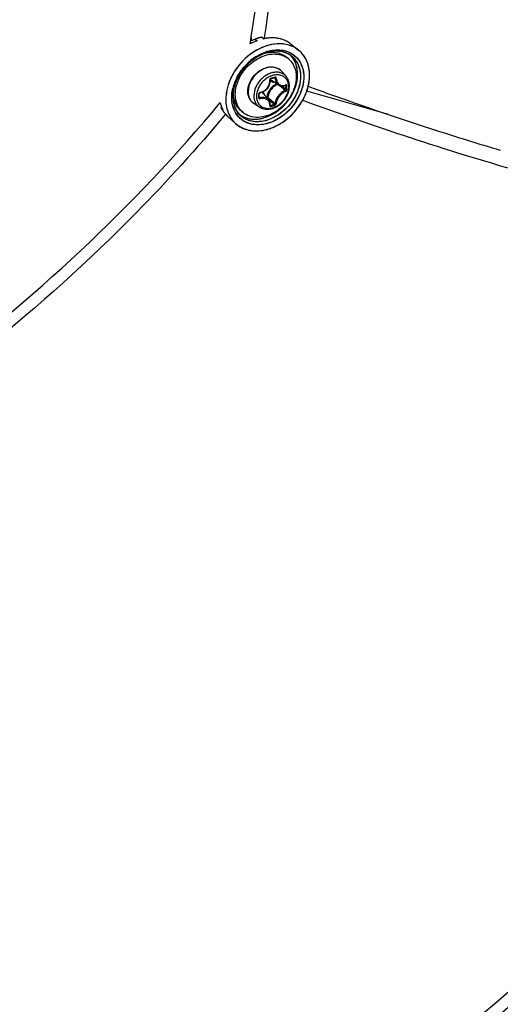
# Model space of a CAD drawing. Header units: millimetres. Extents: x 0 to 420, y 0 to 297.
# Tile 447 of 502: x 358.53 to 364.68, y 199.8 to 212.4. Entities that reach past the tile are written whole.
import ezdxf

# ---------------------------------------------------------------- set-up
doc = ezdxf.new("R2010")
doc.units = ezdxf.units.MM
doc.header["$LTSCALE"] = 23.1
doc.layers.get('0').update_dxf_attribs({"linetype": 'CONTINUOUS'})

msp = doc.modelspace()

# ---------------------------------------------------------------- linework, layer by layer
at = {"color": 7, "linetype": 'CONTINUOUS'}
for p, q in [((361.543, 212.15), (361.484, 212.124)), ((361.493, 212.179), (361.493, 212.128)), ((361.543, 212.15), (361.568, 212.13)), ((361.63, 212.175), (361.655, 212.155)), ((361.656, 212.171), (361.654, 212.155)), ((361.657, 212.17), (361.654, 212.155)), ((361.655, 212.155), (361.656, 212.155)), ((361.656, 212.155), (361.655, 212.155)), ((361.478, 212.088), (361.484, 212.124)), ((361.478, 212.089), (361.484, 212.124)), ((362.016, 212.075), (362.098, 212.01)), ((361.416, 211.902), (361.416, 211.902)), ((361.539, 211.916), (361.549, 211.922)), ((361.687, 211.974), (361.688, 211.975)), ((361.687, 211.974), (361.688, 211.974)), ((361.692, 211.99), (361.694, 211.991)), ((361.699, 211.979), (361.697, 211.978)), ((361.699, 211.979), (361.697, 211.978)), ((361.973, 211.895), (361.948, 211.917)), ((361.743, 211.644), (361.758, 211.648)), ((361.755, 211.682), (361.754, 211.682)), ((361.755, 211.682), (361.754, 211.682)), ((361.758, 211.648), (361.767, 211.65)), ((361.767, 211.65), (361.775, 211.653)), ((361.775, 211.653), (361.79, 211.657)), ((361.787, 211.656), (361.798, 211.65)), ((361.79, 211.657), (361.791, 211.658)), ((361.791, 211.658), (361.792, 211.658)), ((361.792, 211.658), (361.793, 211.658)), ((361.793, 211.658), (361.794, 211.657)), ((361.794, 211.657), (361.794, 211.657)), ((361.938, 211.675), (361.883, 211.738)), ((361.216, 211.614), (361.216, 211.614)), ((361.258, 211.521), (361.258, 211.522)), ((361.694, 211.513), (361.703, 211.523)), ((361.703, 211.523), (361.711, 211.534)), ((361.711, 211.534), (361.717, 211.545)), ((361.717, 211.545), (361.723, 211.557)), ((361.723, 211.557), (361.728, 211.57)), ((361.728, 211.57), (361.731, 211.582)), ((361.731, 211.582), (361.734, 211.595)), ((361.734, 211.634), (361.735, 211.636)), ((361.734, 211.633), (361.734, 211.634)), ((361.734, 211.631), (361.734, 211.633)), ((361.735, 211.621), (361.734, 211.631)), ((361.734, 211.595), (361.735, 211.608)), ((361.735, 211.636), (361.736, 211.637)), ((361.735, 211.608), (361.735, 211.621)), ((361.736, 211.639), (361.737, 211.64)), ((361.736, 211.637), (361.736, 211.639)), ((361.737, 211.64), (361.739, 211.641)), ((361.739, 211.641), (361.74, 211.642)), ((361.74, 211.642), (361.741, 211.643)), ((361.741, 211.643), (361.742, 211.644)), ((361.742, 211.644), (361.743, 211.644)), ((361.844, 211.561), (361.751, 211.619)), ((361.844, 211.561), (361.848, 211.559)), ((361.848, 211.559), (361.856, 211.555)), ((361.856, 211.555), (361.865, 211.552)), ((361.865, 211.552), (361.874, 211.55)), ((361.874, 211.55), (361.884, 211.549)), ((361.884, 211.549), (361.894, 211.549)), ((361.884, 211.549), (361.887, 211.547)), ((361.894, 211.549), (361.903, 211.55)), ((361.903, 211.55), (361.913, 211.552)), ((361.913, 211.552), (361.923, 211.555)), ((361.923, 211.555), (361.931, 211.558)), ((361.928, 211.557), (361.935, 211.553)), ((361.931, 211.558), (361.932, 211.559)), ((361.932, 211.559), (361.931, 211.558)), ((361.932, 211.559), (361.933, 211.559)), ((362.222, 211.547), (362.222, 211.547)), ((361.264, 211.486), (361.263, 211.483)), ((361.264, 211.486), (361.264, 211.486)), ((361.265, 211.486), (361.265, 211.486)), ((361.595, 211.456), (361.596, 211.458)), ((361.595, 211.455), (361.595, 211.456)), ((361.595, 211.454), (361.595, 211.455)), ((361.595, 211.453), (361.595, 211.454)), ((361.595, 211.434), (361.595, 211.453)), ((361.595, 211.429), (361.595, 211.434)), ((361.595, 211.406), (361.595, 211.429)), ((361.595, 211.412), (361.604, 211.4)), ((361.595, 211.405), (361.595, 211.406)), ((361.595, 211.404), (361.595, 211.405)), ((361.595, 211.403), (361.595, 211.404)), ((361.595, 211.404), (361.595, 211.404)), ((361.596, 211.458), (361.597, 211.459)), ((361.597, 211.459), (361.598, 211.46)), ((361.598, 211.46), (361.599, 211.461)), ((361.599, 211.461), (361.601, 211.462)), ((361.601, 211.462), (361.602, 211.463)), ((361.602, 211.463), (361.604, 211.464)), ((361.604, 211.464), (361.605, 211.464)), ((361.605, 211.464), (361.615, 211.466)), ((361.605, 211.464), (361.605, 211.464)), ((361.615, 211.466), (361.628, 211.47)), ((361.628, 211.47), (361.64, 211.474)), ((361.64, 211.474), (361.652, 211.48)), ((361.716, 211.372), (361.646, 211.456)), ((361.652, 211.48), (361.664, 211.487)), ((361.664, 211.487), (361.675, 211.495)), ((361.675, 211.495), (361.685, 211.503)), ((361.685, 211.503), (361.694, 211.513)), ((361.693, 211.405), (361.69, 211.404)), ((363.25, 211.184), (362.203, 211.486)), ((361.109, 211.295), (361.107, 211.269)), ((361.107, 211.269), (361.131, 211.247)), ((361.597, 211.281), (361.527, 211.327)), ((361.703, 211.388), (361.736, 211.36)), ((361.721, 211.366), (361.716, 211.372)), ((361.726, 211.358), (361.721, 211.366)), ((361.73, 211.35), (361.726, 211.358)), ((361.732, 211.341), (361.73, 211.35)), ((361.734, 211.332), (361.732, 211.341)), ((361.735, 211.322), (361.734, 211.332)), ((361.734, 211.305), (361.735, 211.312)), ((361.734, 211.305), (361.734, 211.305)), ((361.734, 211.304), (361.734, 211.305)), ((361.734, 211.304), (361.735, 211.303)), ((361.734, 211.304), (361.734, 211.304)), ((361.734, 211.304), (361.734, 211.304)), ((361.734, 211.304), (361.734, 211.304)), ((361.735, 211.312), (361.735, 211.322)), ((361.735, 211.311), (361.741, 211.303)), ((361.735, 211.303), (361.736, 211.303)), ((362.155, 211.364), (362.15, 211.366)), ((362.155, 211.364), (362.15, 211.366)), ((361.124, 211.242), (361.123, 211.243)), ((361.124, 211.242), (361.123, 211.243)), ((361.131, 211.247), (361.131, 211.248)), ((361.131, 211.248), (361.131, 211.247)), ((361.151, 211.207), (361.174, 211.184)), ((361.165, 211.192), (361.163, 211.189)), ((361.165, 211.192), (361.163, 211.189)), ((361.199, 211.158), (361.174, 211.184)), ((361.199, 211.158), (361.288, 211.075)), ((361.384, 211.215), (361.359, 211.236)), ((361.292, 211.072), (361.293, 211.071)), ((361.292, 211.072), (361.293, 211.071)), ((364.158, 210.888), (364.191, 210.877)), ((364.191, 210.877), (364.26, 210.856))]:
    msp.add_line(p, q, dxfattribs=at)
for centre, radius, start, end in [((347.339, 214.408), 14.329, 350.8265, 351.0488), ((361.763, 211.559), 0.63, 108.9539, 110.345), ((361.758, 211.571), 0.618, 107.5439, 108.9541), ((361.755, 211.584), 0.605, 106.1132, 107.5439), ((361.751, 211.596), 0.592, 104.6617, 106.1133), ((361.748, 211.609), 0.579, 103.1888, 104.6617), ((361.745, 211.622), 0.566, 101.6934, 103.189), ((361.766, 211.619), 0.547, 98.9734, 101.6025), ((361.766, 211.619), 0.547, 98.9734, 101.6041), ((361.763, 211.637), 0.53, 96.6889, 98.9718), ((361.763, 211.637), 0.529, 96.6886, 98.9718), ((361.761, 211.656), 0.51, 93.8318, 96.6928), ((361.759, 211.677), 0.489, 91.4737, 93.8283), ((361.759, 211.677), 0.489, 91.4736, 93.8285), ((361.759, 211.696), 0.47, 88.3667, 91.4766), ((361.759, 211.713), 0.453, 85.9726, 88.3618), ((361.76, 211.73), 0.437, 82.5485, 85.9784), ((361.762, 211.745), 0.421, 80.1966, 82.5411), ((361.765, 211.759), 0.407, 76.2109, 80.2031), ((361.768, 211.77), 0.395, 74.1671, 76.2009), ((361.772, 211.785), 0.38, 67.9223, 74.1936), ((361.817, 211.471), 0.705, 116.3157, 118.7366), ((361.809, 211.486), 0.688, 114.6896, 116.3131), ((361.797, 211.513), 0.658, 110.3601, 114.7112), ((361.687, 211.646), 0.541, 59.3036, 65.0967), ((361.705, 211.678), 0.504, 58.4916, 59.2454), ((361.71, 211.686), 0.496, 57.7228, 58.4917), ((361.869, 211.717), 0.372, 66.7087, 67.7143), ((361.917, 211.354), 0.677, 122.9136, 132.4273), ((361.916, 211.355), 0.676, 123.9476, 130.9204), ((361.839, 211.485), 0.513, 107.2179, 110.3852), ((361.842, 211.481), 0.518, 109.0704, 110.4308), ((361.837, 211.493), 0.505, 106.8906, 109.0217), ((361.837, 211.495), 0.502, 107.3226, 109.0726), ((361.853, 211.479), 0.536, 107.2419, 108.7576), ((361.832, 211.51), 0.487, 106.1133, 107.3199), ((361.835, 211.5), 0.497, 106.0997, 107.2075), ((361.768, 211.575), 0.408, 100.9814, 101.3552), ((361.834, 211.503), 0.495, 106.0617, 106.8861), ((361.767, 211.579), 0.404, 99.9888, 100.9825), ((361.847, 211.496), 0.518, 106.1134, 107.3858), ((361.832, 211.509), 0.488, 105.118, 106.062), ((361.83, 211.515), 0.482, 105.9539, 106.1107), ((361.83, 211.518), 0.479, 105.1131, 105.9545), ((361.832, 211.51), 0.487, 104.8378, 105.8266), ((361.83, 211.515), 0.481, 104.2982, 105.1178), ((361.829, 211.521), 0.476, 104.8171, 105.1126), ((361.824, 211.542), 0.454, 97.7995, 104.9093), ((361.827, 211.529), 0.468, 102.1735, 104.8241), ((361.828, 211.526), 0.47, 102.206, 104.3032), ((361.822, 211.554), 0.442, 97.0256, 102.2393), ((361.822, 211.55), 0.446, 97.7242, 102.1899), ((361.818, 211.581), 0.414, 94.7319, 97.7309), ((361.82, 211.568), 0.428, 96.9692, 97.6995), ((361.818, 211.587), 0.408, 93.525, 96.9991), ((361.819, 211.578), 0.417, 94.7478, 96.9755), ((361.816, 211.607), 0.388, 88.6153, 94.7634), ((361.818, 211.591), 0.405, 93.5363, 94.7428), ((361.816, 211.612), 0.384, 88.6194, 93.5676), ((361.816, 211.613), 0.383, 87.9835, 93.5437), ((361.817, 211.628), 0.367, 87.9591, 88.5841), ((361.817, 211.634), 0.362, 84.9477, 88.5832), ((361.817, 211.637), 0.358, 84.9412, 87.9688), ((361.817, 211.638), 0.358, 84.1499, 87.9618), ((361.818, 211.646), 0.349, 84.1314, 84.9312), ((361.819, 211.659), 0.337, 78.4453, 84.9788), ((361.819, 211.661), 0.335, 78.4309, 84.164), ((361.82, 211.662), 0.334, 77.9656, 84.1741), ((361.822, 211.674), 0.322, 77.9177, 78.3942), ((361.824, 211.682), 0.313, 74.422, 78.4069), ((361.823, 211.681), 0.314, 74.4428, 77.929), ((361.824, 211.683), 0.312, 73.9067, 77.9342), ((361.825, 211.688), 0.307, 73.9076, 74.4307), ((361.827, 211.695), 0.299, 66.8711, 74.4371), ((361.828, 211.697), 0.298, 66.5843, 73.9187), ((361.828, 211.697), 0.297, 66.8595, 73.9346), ((361.831, 211.704), 0.29, 66.5433, 66.8256), ((361.832, 211.706), 0.287, 63.2025, 66.8391), ((361.832, 211.706), 0.287, 63.862, 66.5523), ((361.832, 211.707), 0.286, 63.1854, 66.5489), ((361.807, 211.703), 0.254, 49.1138, 56.5118), ((361.833, 211.709), 0.284, 62.9327, 63.8583), ((361.834, 211.71), 0.283, 62.9211, 63.1792), ((361.838, 211.718), 0.274, 51.4497, 62.9668), ((361.838, 211.718), 0.274, 51.4535, 62.9817), ((361.795, 211.74), 0.284, 42.6538, 45.6927), ((361.795, 211.741), 0.283, 42.6021, 45.7158), ((361.794, 211.739), 0.285, 42.0025, 42.6552), ((361.794, 211.74), 0.284, 41.9998, 42.6077), ((361.795, 211.74), 0.284, 41.9994, 42.6035), ((361.792, 211.737), 0.288, 34.7184, 41.9867), ((361.829, 211.708), 0.288, 34.746, 51.2762), ((361.881, 211.738), 0.348, 49.0636, 51.3813), ((361.881, 211.738), 0.348, 49.4339, 51.3906), ((361.881, 211.738), 0.347, 49.4293, 51.3842), ((361.881, 211.738), 0.347, 49.062, 49.4288), ((361.881, 211.739), 0.347, 48.3629, 49.4333), ((361.88, 211.737), 0.348, 44.9652, 49.0592), ((361.881, 211.738), 0.347, 48.3608, 49.0631), ((361.879, 211.736), 0.35, 41.2183, 48.3492), ((361.881, 211.738), 0.348, 44.9615, 48.3584), ((361.879, 211.736), 0.351, 41.9039, 44.9607), ((361.879, 211.736), 0.351, 41.9065, 44.9646), ((361.876, 211.733), 0.354, 37.7797, 41.9029), ((361.877, 211.734), 0.353, 41.2261, 41.9058), ((361.876, 211.734), 0.354, 39.5241, 41.2254), ((361.876, 211.734), 0.354, 39.5218, 41.2241), ((361.873, 211.731), 0.358, 34.7268, 39.5137), ((361.875, 211.732), 0.356, 37.7856, 39.5239), ((361.873, 211.731), 0.359, 35.24, 37.7844), ((361.873, 211.731), 0.358, 35.6838, 37.7821), ((361.871, 211.73), 0.36, 35.2378, 35.6851), ((361.871, 211.729), 0.361, 34.732, 35.2377), ((361.871, 211.73), 0.36, 34.7269, 35.2416), ((361.864, 211.725), 0.369, 29.5143, 34.7143), ((361.87, 211.729), 0.362, 34.1645, 34.7334), ((361.87, 211.729), 0.362, 34.1603, 34.7268), ((361.864, 211.725), 0.369, 29.5143, 34.1452), ((361.869, 211.728), 0.363, 33.6712, 34.1645), ((361.936, 211.332), 0.706, 132.3949, 148.8527), ((361.937, 211.332), 0.707, 133.3719, 148.6065), ((361.932, 211.336), 0.701, 132.452, 133.3507), ((361.926, 211.343), 0.691, 130.9008, 132.2846), ((361.914, 211.333), 0.753, 153.6676, 157.5399), ((361.891, 211.358), 0.654, 153.263, 156.1564), ((361.896, 211.356), 0.66, 153.2546, 154.5589), ((361.886, 211.361), 0.648, 153.6775, 154.6483), ((361.889, 211.359), 0.652, 153.1881, 153.6775), ((361.904, 211.352), 0.669, 151.2113, 153.2534), ((361.899, 211.354), 0.664, 151.2079, 153.1839), ((361.878, 211.37), 0.626, 153.7083, 155.3285), ((361.875, 211.372), 0.623, 153.6861, 155.3403), ((361.871, 211.374), 0.618, 153.6767, 155.3664), ((361.886, 211.366), 0.636, 151.5635, 153.7075), ((361.888, 211.365), 0.637, 151.5214, 153.6846), ((361.881, 211.369), 0.63, 151.5063, 153.6718), ((361.916, 211.345), 0.682, 148.6473, 151.2064), ((361.911, 211.348), 0.677, 148.9151, 151.2116), ((361.213, 213.583), 2.004, 285.3931, 286.8075), ((361.834, 211.452), 0.243, 109.0391, 109.2293), ((361.767, 211.636), 0.154, 50.5352, 52.3899), ((361.768, 211.636), 0.154, 47.2036, 50.5349), ((361.767, 211.635), 0.154, 41.5302, 47.1948), ((361.894, 211.342), 0.731, 158.1917, 158.5612), ((361.899, 211.34), 0.736, 157.4707, 158.1536), ((361.899, 211.34), 0.736, 157.5509, 158.1575), ((361.796, 211.39), 0.554, 166.3496, 168.4291), ((361.837, 211.38), 0.596, 158.9998, 166.1624), ((361.823, 211.384), 0.581, 161.7466, 166.305), ((361.827, 211.382), 0.586, 161.8357, 166.3289), ((361.85, 211.375), 0.61, 160.8923, 161.8603), ((361.852, 211.374), 0.613, 158.9515, 161.7579), ((361.86, 211.371), 0.621, 158.9045, 160.8895), ((361.874, 211.366), 0.636, 155.8758, 158.9016), ((361.875, 211.365), 0.636, 155.9709, 158.9517), ((361.859, 211.372), 0.619, 158.5831, 159.0453), ((361.87, 211.367), 0.632, 156.1581, 158.5763), ((361.844, 211.385), 0.59, 159.5713, 160.5116), ((361.86, 211.378), 0.606, 155.3125, 159.5973), ((361.854, 211.381), 0.6, 155.3283, 159.6311), ((361.859, 211.379), 0.606, 155.3552, 159.5583), ((361.883, 211.362), 0.645, 154.648, 155.8811), ((361.888, 211.36), 0.65, 155.0499, 155.9788), ((361.892, 211.358), 0.655, 154.56, 155.0504), ((361.798, 211.423), 0.511, 159.6814, 163.4379), ((361.799, 211.695), 0.0898, 224.1498, 225.1349), ((361.913, 211.376), 0.211, 135.0983, 148.1044), ((361.799, 211.695), 0.0901, 225.1677, 238.1926), ((361.9, 211.393), 0.202, 114.0645, 126.4053), ((353.747, 201.987), 12.542, 49.561, 49.7244), ((354.482, 202.849), 11.409, 49.2631, 49.5647), ((353.904, 202.051), 12.406, 49.6565, 49.948), ((361.889, 211.662), 0.107, 290.317, 292.2631), ((361.888, 211.665), 0.11, 292.2624, 294.0755), ((360.47, 211.53), 1.465, 0.0023, 0.9288), ((360.518, 211.53), 1.417, 359.0554, 0.003), ((360.471, 211.529), 1.478, 0.0024, 0.9289), ((360.521, 211.529), 1.429, 359.0555, 0.003), ((361.745, 211.41), 0.487, 171.2975, 173.5682), ((361.743, 211.41), 0.485, 172.5131, 173.5709), ((361.736, 211.411), 0.478, 172.6447, 173.5726), ((361.753, 211.408), 0.496, 170.9583, 172.5115), ((361.746, 211.409), 0.489, 170.9694, 172.6411), ((361.672, 211.463), 0.408, 176.8542, 177.2064), ((361.662, 211.464), 0.398, 177.1957, 179.9887), ((359.447, 211.424), 2.141, 0.0023, 0.6425), ((359.527, 211.424), 2.061, 359.3452, 0.0019), ((361.592, 211.406), 0.00271, 351.6033, 359.3214), ((361.611, 211.448), 0.0216, 99.0638, 106.7637), ((361.577, 211.398), 0.0902, 40.0257, 53.8865), ((361.562, 211.397), 0.111, 16.5086, 23.3442), ((369.359, 220.489), 11.879, 229.894, 230.1621), ((361.47, 211.745), 0.778, 330.5123, 333.6717), ((361.469, 211.745), 0.779, 330.5122, 333.327), ((361.478, 211.74), 0.769, 333.0374, 333.3366), ((361.48, 211.739), 0.767, 333.3366, 333.6826), ((361.481, 211.739), 0.765, 333.334, 333.6776), ((361.489, 211.735), 0.757, 333.6765, 336.5845), ((361.484, 211.738), 0.763, 333.6777, 333.9899), ((361.482, 211.738), 0.765, 333.6799, 333.9876), ((361.491, 211.734), 0.755, 333.9855, 336.5878), ((361.485, 211.737), 0.762, 333.9876, 334.2589), ((361.508, 211.446), 0.427, 194.7911, 196.4938), ((361.498, 211.444), 0.417, 196.4914, 199.1117), ((361.498, 211.444), 0.417, 196.4912, 199.112), ((361.489, 211.44), 0.407, 199.1151, 200.9426), ((361.433, 211.447), 0.371, 208.7265, 210.7074), ((361.483, 211.438), 0.401, 200.9376, 202.4548), ((361.475, 211.435), 0.392, 202.4502, 205.2408), ((361.464, 211.429), 0.38, 205.2384, 208.5971), ((361.464, 211.429), 0.38, 205.2384, 208.5963), ((368.849, 219.782), 11.024, 229.8157, 230.166), ((361.366, 212.69), 1.437, 285.1211, 287.0773), ((361.367, 212.688), 1.449, 285.1302, 287.0863), ((368.411, 219.352), 10.399, 230.1605, 230.5137), ((361.428, 211.445), 0.366, 210.7075, 212.7071), ((361.428, 211.444), 0.365, 210.7055, 213.5023), ((361.425, 211.443), 0.362, 212.7092, 213.5067), ((361.423, 211.442), 0.36, 213.6457, 214.7264), ((361.419, 211.439), 0.355, 213.6295, 220.8398), ((361.421, 211.44), 0.357, 214.7252, 216.758), ((361.418, 211.438), 0.353, 216.7585, 218.8044), ((361.416, 211.436), 0.35, 218.8046, 220.8622), ((361.552, 211.347), 0.38, 208.252, 208.5027), ((361.552, 211.347), 0.379, 208.289, 208.5081), ((361.544, 211.342), 0.37, 208.4792, 214.6989), ((361.562, 211.366), 0.313, 210.7901, 214.7141), ((361.56, 211.365), 0.31, 211.0881, 222.7444), ((361.556, 211.362), 0.305, 214.7236, 222.4961), ((361.549, 211.381), 0.286, 212.4396, 214.729), ((361.545, 211.377), 0.28, 212.3932, 214.4557), ((361.549, 211.38), 0.285, 214.1929, 214.455), ((361.542, 211.376), 0.277, 214.4595, 214.7269), ((361.548, 211.38), 0.284, 214.455, 214.7178), ((361.547, 211.379), 0.284, 214.7319, 215.057), ((361.546, 211.378), 0.281, 214.7269, 215.0192), ((361.54, 211.374), 0.275, 214.9928, 226.7807), ((361.54, 211.374), 0.274, 215.0081, 226.7584), ((361.51, 211.411), 0.281, 231.4053, 232.6024), ((361.51, 211.411), 0.281, 231.4064, 232.5935), ((361.511, 211.413), 0.283, 232.5931, 236.2897), ((361.511, 211.412), 0.283, 232.5969, 236.2885), ((361.513, 211.415), 0.286, 236.2889, 238.5573), ((361.513, 211.415), 0.286, 236.2886, 238.5626), ((361.513, 211.415), 0.285, 236.2874, 238.5544), ((361.55, 211.407), 0.254, 221.708, 229.0965), ((361.531, 211.333), 0.355, 214.7064, 226.7754), ((361.526, 211.329), 0.348, 226.8293, 227.7933), ((361.526, 211.328), 0.347, 226.8244, 227.647), ((361.526, 211.328), 0.347, 226.8295, 227.6451), ((361.541, 211.562), 0.587, 282.3173, 286.1187), ((361.541, 211.56), 0.585, 282.3116, 285.7191), ((361.538, 211.571), 0.597, 285.3554, 285.7094), ((361.537, 211.575), 0.601, 285.7095, 286.104), ((361.537, 211.574), 0.6, 285.7065, 286.1108), ((361.532, 211.593), 0.62, 286.1189, 289.4534), ((361.536, 211.578), 0.604, 286.1021, 286.4733), ((361.536, 211.577), 0.603, 286.1108, 286.476), ((361.531, 211.594), 0.621, 286.4883, 289.4526), ((361.535, 211.581), 0.607, 286.4732, 286.7889), ((374.791, 244.847), 35.585, 252.786, 253.4915)]:
    msp.add_arc(centre, radius, start, end, dxfattribs=at)
for points, knots in [([(361.493, 212.179), (361.528, 212.398), (361.652, 213.33), (361.697, 214.271), (361.697, 214.989)], [0, 0, 0, 0, 0.236405, 1, 1, 1, 1]), ([(361.87, 215.039), (361.87, 214.786), (361.854, 213.827), (361.77, 212.868), (361.657, 212.17)], [0, 0, 0, 0, 0.263653, 1, 1, 1, 1]), ([(362.01, 212.061), (361.966, 212.079), (361.866, 212.099), (361.709, 212.078), (361.553, 212.012), (361.459, 211.942), (361.415, 211.902)], [0, 0, 0, 0, 0.222342, 0.46366, 0.724676, 1, 1, 1, 1]), ([(361.703, 212.069), (361.678, 212.061), (361.573, 212.023), (361.478, 211.96), (361.416, 211.902)], [0, 0, 0, 0, 0.240548, 1, 1, 1, 1]), ([(362.009, 212.061), (361.963, 212.08), (361.859, 212.1), (361.755, 212.084), (361.703, 212.069)], [0, 0, 0, 0, 0.478686, 1, 1, 1, 1]), ([(361.416, 211.902), (361.394, 211.882), (361.312, 211.797), (361.248, 211.695), (361.216, 211.613)], [0, 0, 0, 0, 0.253077, 1, 1, 1, 1]), ([(361.415, 211.902), (361.397, 211.885), (361.329, 211.815), (361.272, 211.733), (361.24, 211.667)], [0, 0, 0, 0, 0.251571, 1, 1, 1, 1]), ([(361.319, 211.6), (361.343, 211.667), (361.42, 211.791), (361.561, 211.902), (361.688, 211.951), (361.782, 211.964), (361.871, 211.954), (361.924, 211.93), (361.947, 211.915)], [0, 0, 0, 0, 0.270012, 0.538889, 0.665622, 0.784297, 0.895035, 1, 1, 1, 1]), ([(361.672, 211.97), (361.654, 211.964), (361.579, 211.933), (361.511, 211.886), (361.466, 211.845)], [0, 0, 0, 0, 0.241113, 1, 1, 1, 1]), ([(361.661, 211.966), (361.644, 211.96), (361.574, 211.929), (361.51, 211.885), (361.467, 211.846)], [0, 0, 0, 0, 0.241812, 1, 1, 1, 1]), ([(361.661, 211.966), (361.644, 211.96), (361.574, 211.929), (361.51, 211.885), (361.467, 211.846)], [0, 0, 0, 0, 0.24182, 1, 1, 1, 1]), ([(361.549, 211.922), (361.56, 211.93), (361.606, 211.957), (361.655, 211.979), (361.692, 211.99)], [0, 0, 0, 0, 0.256628, 1, 1, 1, 1]), ([(362.009, 211.932), (362.037, 211.91), (362.087, 211.851), (362.125, 211.739), (362.126, 211.612), (362.079, 211.435), (361.943, 211.239), (361.777, 211.137), (361.689, 211.111)], [0, 0, 0, 0, 0.104524, 0.214592, 0.333967, 0.462949, 0.735941, 1, 1, 1, 1]), ([(361.694, 211.991), (361.751, 212.009), (361.868, 212.025), (361.982, 211.986), (362.026, 211.955)], [0, 0, 0, 0, 0.526189, 1, 1, 1, 1]), ([(361.697, 211.976), (361.742, 211.984), (361.813, 211.984), (361.896, 211.954), (361.932, 211.93), (361.948, 211.917)], [0, 0, 0, 0, 0.519583, 0.762839, 1, 1, 1, 1]), ([(361.703, 211.994), (361.76, 212.01), (361.875, 212.024), (362.037, 211.966), (362.144, 211.834), (362.176, 211.659), (362.137, 211.471), (362.006, 211.24), (361.831, 211.109), (361.704, 211.073)], [0, 0, 0, 0, 0.121621, 0.231441, 0.339036, 0.455715, 0.58604, 0.726441, 1, 1, 1, 1]), ([(362.075, 211.6), (362.088, 211.66), (362.094, 211.779), (362.042, 211.89), (362.006, 211.93)], [0, 0, 0, 0, 0.52857, 1, 1, 1, 1]), ([(362.075, 211.6), (362.088, 211.66), (362.094, 211.779), (362.042, 211.89), (362.006, 211.93)], [0, 0, 0, 0, 0.528563, 1, 1, 1, 1]), ([(362.009, 211.932), (362.04, 211.908), (362.093, 211.841), (362.129, 211.715), (362.12, 211.574), (362.088, 211.482), (362.065, 211.437)], [0, 0, 0, 0, 0.222971, 0.459982, 0.719377, 1, 1, 1, 1]), ([(362.025, 211.956), (362.061, 211.931), (362.125, 211.862), (362.169, 211.725), (362.163, 211.57), (362.127, 211.468), (362.102, 211.418)], [0, 0, 0, 0, 0.223214, 0.459267, 0.718396, 1, 1, 1, 1]), ([(362.075, 211.6), (362.087, 211.654), (362.094, 211.76), (362.056, 211.861), (362.029, 211.901)], [0, 0, 0, 0, 0.526211, 1, 1, 1, 1]), ([(362.222, 211.547), (362.238, 211.614), (362.25, 211.748), (362.206, 211.878), (362.171, 211.929)], [0, 0, 0, 0, 0.526874, 1, 1, 1, 1]), ([(362.222, 211.547), (362.237, 211.61), (362.249, 211.734), (362.214, 211.856), (362.185, 211.907)], [0, 0, 0, 0, 0.525255, 1, 1, 1, 1]), ([(362.222, 211.547), (362.237, 211.609), (362.249, 211.734), (362.214, 211.856), (362.185, 211.907)], [0, 0, 0, 0, 0.525179, 1, 1, 1, 1]), ([(361.307, 211.652), (361.316, 211.671), (361.358, 211.745), (361.413, 211.812), (361.461, 211.854)], [0, 0, 0, 0, 0.2481, 1, 1, 1, 1]), ([(362.102, 211.879), (362.132, 211.835), (362.172, 211.726), (362.16, 211.547), (362.086, 211.369), (361.962, 211.213), (361.802, 211.101), (361.627, 211.046), (361.457, 211.059), (361.365, 211.118), (361.331, 211.155)], [0, 0, 0, 0, 0.111601, 0.235694, 0.371611, 0.512961, 0.65114, 0.778817, 0.893431, 1, 1, 1, 1]), ([(362.065, 211.872), (362.093, 211.832), (362.13, 211.731), (362.121, 211.566), (362.055, 211.4), (361.943, 211.254), (361.797, 211.146), (361.635, 211.089), (361.477, 211.093), (361.386, 211.142), (361.352, 211.174)], [0, 0, 0, 0, 0.111188, 0.234535, 0.369608, 0.510439, 0.648802, 0.777413, 0.893182, 1, 1, 1, 1]), ([(361.861, 211.757), (361.845, 211.77), (361.806, 211.789), (361.738, 211.795), (361.668, 211.778), (361.599, 211.742), (361.539, 211.689), (361.477, 211.605), (361.453, 211.527), (361.453, 211.477)], [0, 0, 0, 0, 0.104897, 0.216899, 0.338904, 0.47012, 0.607003, 0.744549, 1, 1, 1, 1]), ([(361.458, 211.548), (361.47, 211.597), (361.521, 211.691), (361.607, 211.755), (361.654, 211.775)], [0, 0, 0, 0, 0.499995, 1, 1, 1, 1]), ([(361.654, 211.775), (361.675, 211.783), (361.717, 211.795), (361.78, 211.795), (361.838, 211.777), (361.87, 211.752), (361.883, 211.738)], [0, 0, 0, 0, 0.270574, 0.524505, 0.765155, 1, 1, 1, 1]), ([(361.973, 211.895), (361.988, 211.882), (362.016, 211.851), (362.057, 211.777), (362.068, 211.711), (362.068, 211.667)], [0, 0, 0, 0, 0.238021, 0.481682, 1, 1, 1, 1]), ([(362.068, 211.667), (362.068, 211.583), (362.026, 211.453), (361.922, 211.313), (361.819, 211.226), (361.704, 211.167), (361.586, 211.143), (361.474, 211.157), (361.41, 211.192), (361.384, 211.215)], [0, 0, 0, 0, 0.256473, 0.394543, 0.531644, 0.662632, 0.784011, 0.89531, 1, 1, 1, 1]), ([(361.869, 211.719), (361.851, 211.725), (361.812, 211.73), (361.753, 211.72), (361.693, 211.695), (361.62, 211.644), (361.55, 211.555), (361.526, 211.467), (361.526, 211.425)], [0, 0, 0, 0, 0.108641, 0.225762, 0.35139, 0.483442, 0.751147, 1, 1, 1, 1]), ([(361.754, 211.682), (361.727, 211.672), (361.675, 211.643), (361.594, 211.562), (361.56, 211.475), (361.56, 211.42)], [0, 0, 0, 0, 0.249772, 0.51087, 1, 1, 1, 1]), ([(361.745, 211.651), (361.74, 211.649), (361.731, 211.642), (361.728, 211.632), (361.729, 211.626)], [0, 0, 0, 0, 0.497141, 1, 1, 1, 1]), ([(361.745, 211.651), (361.745, 211.65), (361.745, 211.648), (361.745, 211.644), (361.743, 211.644)], [0, 0, 0, 0, 0.348, 1, 1, 1, 1]), ([(361.887, 211.681), (361.868, 211.69), (361.822, 211.698), (361.777, 211.69), (361.755, 211.682)], [0, 0, 0, 0, 0.475968, 1, 1, 1, 1]), ([(361.793, 211.664), (361.793, 211.664), (361.793, 211.661), (361.792, 211.658), (361.79, 211.657)], [0, 0, 0, 0, 0.339767, 1, 1, 1, 1]), ([(361.812, 211.65), (361.811, 211.655), (361.808, 211.662), (361.799, 211.665), (361.795, 211.665), (361.793, 211.664)], [0, 0, 0, 0, 0.502703, 0.74499, 1, 1, 1, 1]), ([(361.798, 211.65), (361.798, 211.651), (361.798, 211.654), (361.796, 211.656), (361.794, 211.657)], [0, 0, 0, 0, 0.264576, 1, 1, 1, 1]), ([(361.798, 211.65), (361.799, 211.632), (361.807, 211.598), (361.83, 211.57), (361.844, 211.561)], [0, 0, 0, 0, 0.531229, 1, 1, 1, 1]), ([(361.812, 211.65), (361.809, 211.65), (361.805, 211.649), (361.8, 211.65), (361.798, 211.65)], [0, 0, 0, 0, 0.5364, 1, 1, 1, 1]), ([(361.812, 211.65), (361.812, 211.638), (361.817, 211.614), (361.833, 211.583), (361.858, 211.562), (361.879, 211.556), (361.889, 211.555)], [0, 0, 0, 0, 0.279104, 0.533854, 0.769255, 1, 1, 1, 1]), ([(361.938, 211.675), (361.929, 211.685), (361.908, 211.704), (361.882, 211.715), (361.869, 211.719)], [0, 0, 0, 0, 0.49562, 1, 1, 1, 1]), ([(361.972, 211.539), (361.972, 211.554), (361.969, 211.585), (361.952, 211.627), (361.925, 211.66), (361.9, 211.676), (361.887, 211.681)], [0, 0, 0, 0, 0.267263, 0.518158, 0.759229, 1, 1, 1, 1]), ([(361.982, 211.55), (361.982, 211.573), (361.976, 211.618), (361.953, 211.659), (361.938, 211.675)], [0, 0, 0, 0, 0.512429, 1, 1, 1, 1]), ([(361.216, 211.614), (361.21, 211.598), (361.188, 211.538), (361.174, 211.475), (361.17, 211.428)], [0, 0, 0, 0, 0.257588, 1, 1, 1, 1]), ([(361.214, 211.609), (361.208, 211.594), (361.187, 211.535), (361.174, 211.474), (361.17, 211.428)], [0, 0, 0, 0, 0.257376, 1, 1, 1, 1]), ([(361.295, 211.203), (361.268, 211.247), (361.234, 211.355), (361.244, 211.466), (361.258, 211.521)], [0, 0, 0, 0, 0.474035, 1, 1, 1, 1]), ([(361.291, 211.59), (361.288, 211.581), (361.277, 211.547), (361.268, 211.513), (361.264, 211.486)], [0, 0, 0, 0, 0.25555, 1, 1, 1, 1]), ([(361.291, 211.59), (361.288, 211.581), (361.277, 211.547), (361.268, 211.512), (361.264, 211.486)], [0, 0, 0, 0, 0.255566, 1, 1, 1, 1]), ([(361.289, 211.442), (361.289, 211.453), (361.291, 211.495), (361.299, 211.537), (361.308, 211.568)], [0, 0, 0, 0, 0.242407, 1, 1, 1, 1]), ([(361.364, 211.171), (361.392, 211.154), (361.457, 211.128), (361.605, 211.12), (361.799, 211.191), (361.983, 211.363), (362.058, 211.519), (362.075, 211.6)], [0, 0, 0, 0, 0.105314, 0.217372, 0.465395, 0.735981, 1, 1, 1, 1]), ([(361.449, 211.483), (361.449, 211.488), (361.45, 211.51), (361.454, 211.532), (361.458, 211.548)], [0, 0, 0, 0, 0.244438, 1, 1, 1, 1]), ([(361.583, 211.33), (361.594, 211.313), (361.623, 211.283), (361.683, 211.262), (361.751, 211.265), (361.819, 211.291), (361.881, 211.336), (361.946, 211.414), (361.972, 211.49), (361.972, 211.539)], [0, 0, 0, 0, 0.105488, 0.213714, 0.331476, 0.460622, 0.598286, 0.738716, 1, 1, 1, 1]), ([(361.597, 211.281), (361.614, 211.27), (361.654, 211.253), (361.719, 211.251), (361.786, 211.268), (361.849, 211.303), (361.904, 211.353), (361.96, 211.431), (361.982, 211.503), (361.982, 211.55)], [0, 0, 0, 0, 0.11076, 0.226584, 0.349536, 0.479279, 0.613227, 0.747471, 1, 1, 1, 1]), ([(361.607, 211.47), (361.625, 211.473), (361.66, 211.486), (361.702, 211.523), (361.727, 211.572), (361.731, 211.609), (361.729, 211.626)], [0, 0, 0, 0, 0.24849, 0.504031, 0.757203, 1, 1, 1, 1]), ([(361.654, 211.144), (361.756, 211.173), (361.944, 211.298), (362.053, 211.495), (362.075, 211.6)], [0, 0, 0, 0, 0.496993, 1, 1, 1, 1]), ([(361.78, 211.556), (361.772, 211.55), (361.742, 211.525), (361.719, 211.492), (361.707, 211.464)], [0, 0, 0, 0, 0.251119, 1, 1, 1, 1]), ([(361.729, 211.626), (361.73, 211.627), (361.732, 211.627), (361.734, 211.63), (361.734, 211.63)], [0, 0, 0, 0, 0.63264, 1, 1, 1, 1]), ([(361.735, 211.619), (361.738, 211.616), (361.752, 211.607), (361.768, 211.602), (361.781, 211.6)], [0, 0, 0, 0, 0.245283, 1, 1, 1, 1]), ([(361.831, 211.569), (361.825, 211.567), (361.8, 211.556), (361.778, 211.539), (361.764, 211.525)], [0, 0, 0, 0, 0.242416, 1, 1, 1, 1]), ([(361.889, 211.555), (361.892, 211.555), (361.905, 211.555), (361.918, 211.558), (361.927, 211.561)], [0, 0, 0, 0, 0.242499, 1, 1, 1, 1]), ([(361.933, 211.564), (361.933, 211.563), (361.933, 211.562), (361.933, 211.56), (361.932, 211.559)], [0, 0, 0, 0, 0.296838, 1, 1, 1, 1]), ([(361.95, 211.553), (361.95, 211.557), (361.947, 211.563), (361.939, 211.566), (361.935, 211.565), (361.933, 211.564)], [0, 0, 0, 0, 0.500392, 0.734456, 1, 1, 1, 1]), ([(361.935, 211.553), (361.935, 211.554), (361.935, 211.556), (361.934, 211.558), (361.933, 211.559)], [0, 0, 0, 0, 0.295427, 1, 1, 1, 1]), ([(361.95, 211.553), (361.947, 211.552), (361.942, 211.551), (361.937, 211.552), (361.935, 211.553)], [0, 0, 0, 0, 0.520163, 1, 1, 1, 1]), ([(362.029, 211.468), (362.034, 211.479), (362.053, 211.522), (362.068, 211.566), (362.075, 211.6)], [0, 0, 0, 0, 0.255254, 1, 1, 1, 1]), ([(362.171, 211.406), (362.176, 211.418), (362.197, 211.463), (362.213, 211.511), (362.222, 211.547)], [0, 0, 0, 0, 0.254671, 1, 1, 1, 1]), ([(362.184, 211.434), (362.188, 211.443), (362.203, 211.48), (362.215, 211.518), (362.222, 211.547)], [0, 0, 0, 0, 0.253897, 1, 1, 1, 1]), ([(362.221, 211.547), (362.387, 211.486), (363.029, 211.255), (363.676, 211.039), (364.158, 210.888)], [0, 0, 0, 0, 0.258467, 1, 1, 1, 1]), ([(361.17, 211.428), (361.168, 211.405), (361.165, 211.316), (361.187, 211.225), (361.218, 211.167)], [0, 0, 0, 0, 0.265651, 1, 1, 1, 1]), ([(361.17, 211.428), (361.168, 211.404), (361.165, 211.316), (361.187, 211.226), (361.217, 211.169)], [0, 0, 0, 0, 0.265433, 1, 1, 1, 1]), ([(361.17, 211.428), (361.168, 211.404), (361.165, 211.315), (361.187, 211.225), (361.218, 211.167)], [0, 0, 0, 0, 0.265545, 1, 1, 1, 1]), ([(361.294, 211.204), (361.269, 211.246), (361.237, 211.345), (361.243, 211.449), (361.253, 211.501)], [0, 0, 0, 0, 0.475713, 1, 1, 1, 1]), ([(361.261, 211.464), (361.256, 211.42), (361.258, 211.334), (361.29, 211.253), (361.313, 211.22)], [0, 0, 0, 0, 0.525526, 1, 1, 1, 1]), ([(361.261, 211.464), (361.256, 211.422), (361.258, 211.338), (361.287, 211.26), (361.308, 211.227)], [0, 0, 0, 0, 0.524812, 1, 1, 1, 1]), ([(361.261, 211.464), (361.256, 211.421), (361.258, 211.338), (361.287, 211.26), (361.308, 211.227)], [0, 0, 0, 0, 0.525039, 1, 1, 1, 1]), ([(361.359, 211.236), (361.344, 211.25), (361.316, 211.28), (361.275, 211.355), (361.264, 211.42), (361.264, 211.464)], [0, 0, 0, 0, 0.238021, 0.481682, 1, 1, 1, 1]), ([(361.361, 211.238), (361.337, 211.264), (361.3, 211.33), (361.289, 211.404), (361.289, 211.442)], [0, 0, 0, 0, 0.481107, 1, 1, 1, 1]), ([(362.102, 211.418), (362.064, 211.34), (361.957, 211.201), (361.745, 211.067), (361.544, 211.042), (361.408, 211.088), (361.354, 211.13), (361.332, 211.154)], [0, 0, 0, 0, 0.278581, 0.547647, 0.785737, 0.894485, 1, 1, 1, 1]), ([(362.065, 211.437), (362.03, 211.366), (361.932, 211.237), (361.738, 211.111), (361.554, 211.082), (361.427, 211.118), (361.374, 211.153), (361.352, 211.174)], [0, 0, 0, 0, 0.277344, 0.546146, 0.78549, 0.894711, 1, 1, 1, 1]), ([(361.364, 211.171), (361.413, 211.141), (361.539, 211.11), (361.733, 211.16), (361.908, 211.283), (361.996, 211.403), (362.029, 211.468)], [0, 0, 0, 0, 0.214983, 0.458112, 0.726161, 1, 1, 1, 1]), ([(361.527, 211.327), (361.515, 211.335), (361.492, 211.354), (361.459, 211.405), (361.449, 211.452), (361.449, 211.483)], [0, 0, 0, 0, 0.241984, 0.486768, 1, 1, 1, 1]), ([(361.453, 211.477), (361.453, 211.447), (361.462, 211.402), (361.494, 211.353), (361.515, 211.334), (361.527, 211.327)], [0, 0, 0, 0, 0.517982, 0.760912, 1, 1, 1, 1]), ([(361.526, 211.425), (361.526, 211.418), (361.527, 211.39), (361.534, 211.362), (361.543, 211.344)], [0, 0, 0, 0, 0.261199, 1, 1, 1, 1]), ([(361.56, 211.42), (361.56, 211.403), (361.563, 211.372), (361.575, 211.343), (361.583, 211.33)], [0, 0, 0, 0, 0.516185, 1, 1, 1, 1]), ([(361.605, 211.469), (361.6, 211.468), (361.592, 211.462), (361.588, 211.453), (361.588, 211.448)], [0, 0, 0, 0, 0.515676, 1, 1, 1, 1]), ([(361.588, 211.448), (361.589, 211.448), (361.591, 211.449), (361.595, 211.451), (361.595, 211.453)], [0, 0, 0, 0, 0.335626, 1, 1, 1, 1]), ([(361.588, 211.401), (361.589, 211.401), (361.591, 211.402), (361.594, 211.403), (361.595, 211.405)], [0, 0, 0, 0, 0.321323, 1, 1, 1, 1]), ([(361.588, 211.401), (361.588, 211.399), (361.589, 211.394), (361.595, 211.387), (361.603, 211.386), (361.607, 211.387)], [0, 0, 0, 0, 0.245151, 0.483798, 1, 1, 1, 1]), ([(361.595, 211.403), (361.596, 211.402), (361.599, 211.4), (361.602, 211.4), (361.604, 211.4)], [0, 0, 0, 0, 0.481798, 1, 1, 1, 1]), ([(361.716, 211.372), (361.711, 211.379), (361.696, 211.391), (361.668, 211.402), (361.637, 211.405), (361.615, 211.403), (361.604, 211.4)], [0, 0, 0, 0, 0.222882, 0.461558, 0.720944, 1, 1, 1, 1]), ([(361.607, 211.387), (361.607, 211.389), (361.607, 211.394), (361.605, 211.398), (361.604, 211.4)], [0, 0, 0, 0, 0.526671, 1, 1, 1, 1]), ([(361.607, 211.47), (361.607, 211.469), (361.607, 211.467), (361.606, 211.464), (361.605, 211.464)], [0, 0, 0, 0, 0.650306, 1, 1, 1, 1]), ([(361.664, 211.442), (361.663, 211.445), (361.657, 211.457), (361.649, 211.468), (361.641, 211.475)], [0, 0, 0, 0, 0.255247, 1, 1, 1, 1]), ([(361.707, 211.464), (361.705, 211.46), (361.698, 211.441), (361.694, 211.42), (361.693, 211.405)], [0, 0, 0, 0, 0.258896, 1, 1, 1, 1]), ([(361.693, 211.405), (361.696, 211.406), (361.7, 211.406), (361.705, 211.405), (361.706, 211.403)], [0, 0, 0, 0, 0.526419, 1, 1, 1, 1]), ([(361.693, 211.405), (361.693, 211.405), (361.693, 211.402), (361.694, 211.4), (361.695, 211.398)], [0, 0, 0, 0, 0.234277, 1, 1, 1, 1]), ([(361.699, 211.393), (361.702, 211.395), (361.705, 211.398), (361.706, 211.402), (361.706, 211.403)], [0, 0, 0, 0, 0.762591, 1, 1, 1, 1]), ([(361.734, 211.487), (361.73, 211.481), (361.716, 211.455), (361.708, 211.425), (361.706, 211.403)], [0, 0, 0, 0, 0.261592, 1, 1, 1, 1]), ([(361.928, 211.494), (361.911, 211.487), (361.878, 211.468), (361.838, 211.428), (361.809, 211.379), (361.799, 211.344), (361.798, 211.327)], [0, 0, 0, 0, 0.24174, 0.507568, 0.769195, 1, 1, 1, 1]), ([(361.933, 211.481), (361.918, 211.475), (361.887, 211.457), (361.85, 211.419), (361.822, 211.374), (361.813, 211.34), (361.812, 211.324)], [0, 0, 0, 0, 0.241461, 0.507728, 0.769702, 1, 1, 1, 1]), ([(361.928, 211.494), (361.929, 211.494), (361.933, 211.497), (361.935, 211.502), (361.935, 211.506)], [0, 0, 0, 0, 0.233629, 1, 1, 1, 1]), ([(361.933, 211.481), (361.933, 211.485), (361.932, 211.489), (361.929, 211.493), (361.928, 211.494)], [0, 0, 0, 0, 0.766459, 1, 1, 1, 1]), ([(361.933, 211.481), (361.935, 211.482), (361.944, 211.487), (361.949, 211.498), (361.95, 211.505)], [0, 0, 0, 0, 0.2401, 1, 1, 1, 1]), ([(361.95, 211.505), (361.947, 211.504), (361.942, 211.504), (361.937, 211.505), (361.935, 211.506)], [0, 0, 0, 0, 0.516682, 1, 1, 1, 1]), ([(355.842, 206.78), (356.342, 207.092), (358.264, 208.399), (359.988, 210.003), (361.096, 211.338)], [0, 0, 0, 0, 0.253674, 1, 1, 1, 1]), ([(361.543, 211.344), (361.549, 211.331), (361.564, 211.307), (361.585, 211.288), (361.597, 211.281)], [0, 0, 0, 0, 0.504391, 1, 1, 1, 1]), ([(361.72, 211.351), (361.715, 211.359), (361.702, 211.374), (361.674, 211.387), (361.642, 211.392), (361.619, 211.389), (361.607, 211.387)], [0, 0, 0, 0, 0.221381, 0.457911, 0.717649, 1, 1, 1, 1]), ([(361.711, 211), (361.801, 211.027), (361.973, 211.125), (362.099, 211.276), (362.147, 211.362)], [0, 0, 0, 0, 0.488775, 1, 1, 1, 1]), ([(361.729, 211.301), (361.73, 211.31), (361.73, 211.327), (361.724, 211.344), (361.72, 211.351)], [0, 0, 0, 0, 0.513521, 1, 1, 1, 1]), ([(361.729, 211.301), (361.73, 211.301), (361.732, 211.301), (361.734, 211.303), (361.734, 211.305)], [0, 0, 0, 0, 0.303916, 1, 1, 1, 1]), ([(361.729, 211.301), (361.729, 211.299), (361.729, 211.295), (361.734, 211.288), (361.741, 211.288), (361.745, 211.289)], [0, 0, 0, 0, 0.250198, 0.477776, 1, 1, 1, 1]), ([(361.736, 211.303), (361.736, 211.303), (361.738, 211.302), (361.74, 211.303), (361.741, 211.303)], [0, 0, 0, 0, 0.220787, 1, 1, 1, 1]), ([(361.738, 211.009), (361.828, 211.04), (361.997, 211.146), (362.119, 211.304), (362.164, 211.392)], [0, 0, 0, 0, 0.491428, 1, 1, 1, 1]), ([(361.738, 211.009), (361.78, 211.023), (361.945, 211.102), (362.079, 211.241), (362.147, 211.362)], [0, 0, 0, 0, 0.242219, 1, 1, 1, 1]), ([(361.745, 211.289), (361.745, 211.292), (361.744, 211.297), (361.742, 211.301), (361.741, 211.303)], [0, 0, 0, 0, 0.510568, 1, 1, 1, 1]), ([(361.788, 211.317), (361.789, 211.317), (361.794, 211.319), (361.798, 211.323), (361.798, 211.327)], [0, 0, 0, 0, 0.265099, 1, 1, 1, 1]), ([(361.793, 211.303), (361.793, 211.305), (361.792, 211.31), (361.79, 211.315), (361.788, 211.317)], [0, 0, 0, 0, 0.50766, 1, 1, 1, 1]), ([(361.793, 211.303), (361.795, 211.304), (361.804, 211.308), (361.811, 211.317), (361.812, 211.324)], [0, 0, 0, 0, 0.257299, 1, 1, 1, 1]), ([(361.812, 211.325), (361.808, 211.323), (361.803, 211.324), (361.799, 211.326), (361.798, 211.327)], [0, 0, 0, 0, 0.768189, 1, 1, 1, 1]), ([(367.272, 209.906), (366.478, 210.044), (364.751, 210.471), (363.065, 211.032), (362.155, 211.364)], [0, 0, 0, 0, 0.45396, 1, 1, 1, 1]), ([(361.163, 211.189), (360.802, 210.756), (359.257, 209.052), (357.437, 207.601), (355.967, 206.679)], [0, 0, 0, 0, 0.245138, 1, 1, 1, 1]), ([(361.704, 211.073), (361.627, 211.051), (361.501, 211.044), (361.363, 211.116), (361.314, 211.172), (361.295, 211.203)], [0, 0, 0, 0, 0.522277, 0.762056, 1, 1, 1, 1]), ([(361.689, 211.111), (361.629, 211.094), (361.507, 211.082), (361.393, 211.136), (361.352, 211.174)], [0, 0, 0, 0, 0.526815, 1, 1, 1, 1]), ([(361.364, 211.171), (361.404, 211.146), (361.503, 211.116), (361.604, 211.129), (361.654, 211.144)], [0, 0, 0, 0, 0.475533, 1, 1, 1, 1]), ([(361.292, 211.072), (361.338, 211.029), (361.463, 210.968), (361.599, 210.973), (361.666, 210.988)], [0, 0, 0, 0, 0.476596, 1, 1, 1, 1]), ([(361.293, 211.071), (361.339, 211.029), (361.463, 210.968), (361.599, 210.973), (361.666, 210.988)], [0, 0, 0, 0, 0.476561, 1, 1, 1, 1]), ([(361.293, 211.071), (361.342, 211.026), (361.478, 210.963), (361.624, 210.976), (361.696, 210.995)], [0, 0, 0, 0, 0.473977, 1, 1, 1, 1]), ([(361.991, 197.905), (362.491, 198.217), (364.413, 199.524), (366.137, 201.128), (367.245, 202.463)], [0, 0, 0, 0, 0.253674, 1, 1, 1, 1]), ([(367.312, 202.314), (366.951, 201.881), (365.406, 200.177), (363.586, 198.726), (362.116, 197.804)], [0, 0, 0, 0, 0.245138, 1, 1, 1, 1])]:
    msp.add_open_spline(points, degree=3, knots=knots, dxfattribs=at)
for points in [[(361.63, 212.175), (361.601, 212.169), (361.572, 212.161), (361.543, 212.15)], [(362.016, 212.075), (362.002, 212.086), (361.989, 212.096), (361.974, 212.105)], [(362.098, 212.01), (362.071, 212.031), (362.041, 212.048), (362.009, 212.061)], [(362.098, 212.01), (362.071, 212.031), (362.042, 212.048), (362.01, 212.061)], [(361.459, 211.853), (361.489, 211.88), (361.521, 211.905), (361.556, 211.927)], [(362.009, 211.932), (361.994, 211.944), (361.978, 211.954), (361.961, 211.963)], [(362.026, 211.955), (362.056, 211.934), (362.082, 211.908), (362.102, 211.879)], [(361.467, 211.846), (361.411, 211.796), (361.363, 211.735), (361.327, 211.669)], [(361.467, 211.846), (361.411, 211.796), (361.363, 211.735), (361.327, 211.669)], [(361.466, 211.845), (361.411, 211.795), (361.363, 211.735), (361.327, 211.669)], [(361.217, 211.169), (361.236, 211.134), (361.26, 211.102), (361.288, 211.075)], [(361.314, 211.218), (361.325, 211.202), (361.338, 211.187), (361.352, 211.174)]]:
    msp.add_open_spline(points, degree=3, dxfattribs=at)

doc.saveas('drawing.dxf')
